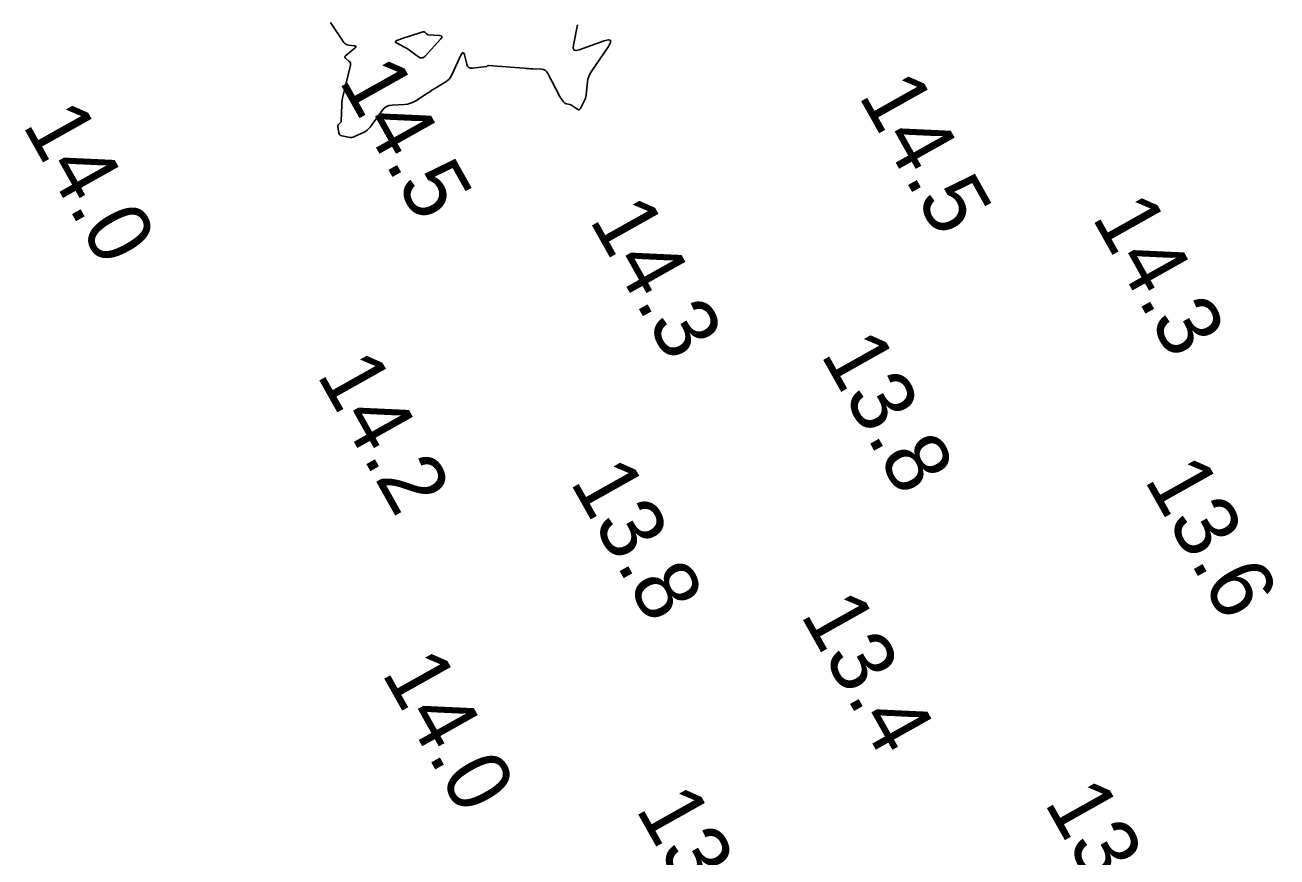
# Model space of a CAD drawing. Extents: x 1023796 to 1112670, y 656573 to 837340.
# Drawn here: x 1108808.7 to 1108906.9, y 682569.6 to 682634.9 of the extents above; entities that cross this region are included whole.
import ezdxf

# ---------------------------------------------------------------- set-up
doc = ezdxf.new("R2010")
doc.units = 0
doc.layers.add('V-CHAN-CONT-15FT', color=7, linetype='Continuous')
doc.layers.add('V-TOPO-SOUN', color=7, linetype='Continuous')

msp = doc.modelspace()

# ---------------------------------------------------------------- linework, layer by layer
at = {"layer": 'V-CHAN-CONT-15FT'}
msp.add_lwpolyline([(1108852.028, 682634.91), (1108851.705, 682633.318), (1108851.688, 682633.074), (1108851.756, 682632.93), (1108851.909, 682632.884), (1108852.147, 682632.938), (1108854.1, 682633.653), (1108854.436, 682633.741), (1108854.604, 682633.698), (1108854.606, 682633.524), (1108854.44, 682633.22), (1108853.088, 682631.215), (1108852.981, 682631.032), (1108852.897, 682630.841), (1108852.837, 682630.641), (1108852.801, 682630.432), (1108852.69, 682629.422), (1108852.669, 682629.288), (1108852.637, 682629.158), (1108852.594, 682629.031), (1108852.539, 682628.907), (1108852.261, 682628.346), (1108852.214, 682628.278), (1108852.158, 682628.244), (1108852.092, 682628.246), (1108852.018, 682628.283), (1108851.657, 682628.531), (1108851.599, 682628.567), (1108851.539, 682628.597), (1108851.477, 682628.623), (1108851.412, 682628.643), (1108851.146, 682628.712), (1108851.084, 682628.734), (1108851.027, 682628.765), (1108850.977, 682628.804), (1108850.933, 682628.853), (1108850.767, 682629.065), (1108850.726, 682629.118), (1108850.689, 682629.174), (1108850.654, 682629.231), (1108850.622, 682629.291), (1108849.702, 682631.096), (1108849.612, 682631.232), (1108849.498, 682631.331), (1108849.36, 682631.394), (1108849.199, 682631.421), (1108848.508, 682631.455), (1108848.335, 682631.464), (1108848.162, 682631.475), (1108847.989, 682631.487), (1108847.817, 682631.5), (1108845.025, 682631.724), (1108845.01, 682631.723), (1108844.997, 682631.72), (1108844.985, 682631.714), (1108844.973, 682631.706), (1108844.93, 682631.665), (1108844.918, 682631.656), (1108844.906, 682631.649), (1108844.893, 682631.644), (1108844.879, 682631.641), (1108843.791, 682631.503), (1108843.623, 682631.505), (1108843.49, 682631.559), (1108843.392, 682631.663), (1108843.329, 682631.819), (1108843.148, 682632.545), (1108843.098, 682632.683), (1108843.04, 682632.733), (1108842.974, 682632.695), (1108842.899, 682632.569), (1108842.16, 682630.984), (1108842.063, 682630.81), (1108841.944, 682630.655), (1108841.803, 682630.52), (1108841.641, 682630.404), (1108840.946, 682629.981), (1108840.773, 682629.875), (1108840.601, 682629.768), (1108840.429, 682629.659), (1108840.258, 682629.549), (1108839.337, 682628.952), (1108839.128, 682628.835), (1108838.909, 682628.747), (1108838.681, 682628.69), (1108838.443, 682628.662), (1108837.472, 682628.61), (1108837.241, 682628.574), (1108837.036, 682628.492), (1108836.855, 682628.365), (1108836.699, 682628.191), (1108835.737, 682626.878), (1108835.63, 682626.749), (1108835.509, 682626.637), (1108835.375, 682626.541), (1108835.228, 682626.461), (1108834.531, 682626.139), (1108834.417, 682626.096), (1108834.3, 682626.073), (1108834.18, 682626.07), (1108834.059, 682626.087), (1108833.517, 682626.203), (1108833.431, 682626.233), (1108833.365, 682626.283), (1108833.319, 682626.352), (1108833.293, 682626.439), (1108833.215, 682626.93), (1108833.213, 682626.975), (1108833.221, 682627.017), (1108833.24, 682627.055), (1108833.269, 682627.089), (1108833.407, 682627.22), (1108833.437, 682627.255), (1108833.46, 682627.293), (1108833.474, 682627.335), (1108833.479, 682627.381), (1108833.522, 682628.602), (1108833.536, 682628.821), (1108833.56, 682629.038), (1108833.596, 682629.253), (1108833.643, 682629.467), (1108834.208, 682631.741), (1108834.218, 682631.826), (1108834.205, 682631.903), (1108834.17, 682631.973), (1108834.111, 682632.035), (1108833.829, 682632.268), (1108833.776, 682632.327), (1108833.758, 682632.385), (1108833.776, 682632.442), (1108833.83, 682632.5), (1108834.562, 682633.091), (1108834.627, 682633.157), (1108834.64, 682633.208), (1108834.602, 682633.244), (1108834.511, 682633.264), (1108834.045, 682633.314), (1108833.935, 682633.337), (1108833.837, 682633.382), (1108833.753, 682633.447), (1108833.681, 682633.534), (1108832.644, 682635.087)], dxfattribs=at)
msp.add_lwpolyline([(1108838.465, 682633.904), (1108838.571, 682633.94), (1108838.678, 682633.975), (1108839.877, 682634.358), (1108839.92, 682634.366), (1108839.961, 682634.363), (1108839.999, 682634.349), (1108840.035, 682634.323), (1108840.173, 682634.197), (1108840.209, 682634.169), (1108840.248, 682634.148), (1108840.29, 682634.134), (1108840.335, 682634.127), (1108841.193, 682634.06), (1108841.318, 682634.035), (1108841.377, 682633.983), (1108841.369, 682633.905), (1108841.295, 682633.801), (1108840.052, 682632.445), (1108839.934, 682632.348), (1108839.811, 682632.307), (1108839.682, 682632.323), (1108839.548, 682632.395), (1108838.979, 682632.815), (1108838.852, 682632.905), (1108838.722, 682632.991), (1108838.588, 682633.071), (1108838.452, 682633.147), (1108837.822, 682633.484), (1108837.749, 682633.535), (1108837.726, 682633.583), (1108837.755, 682633.628), (1108837.834, 682633.669), (1108838.254, 682633.828), (1108838.359, 682633.867)], close=True, dxfattribs=at)

# ---------------------------------------------------------------- texts
at = {"layer": 'V-TOPO-SOUN'}
for s, p in [('14.5 ', (1108833.249, 682630.538)), ('14.5 ', (1108874.029, 682629.358)), ('14.0 ', (1108808.415, 682627.066)), ('14.3 ', (1108852.902, 682619.603)), ('14.3 ', (1108892.342, 682619.803)), ('13.8 ', (1108871.052, 682609.043)), ('14.2 ', (1108831.512, 682607.433)), ('13.8 ', (1108851.392, 682599.033)), ('13.6 ', (1108896.455, 682599.205)), ('13.4 ', (1108869.472, 682588.603)), ('14.0 ', (1108836.605, 682584.016)), ('13.4 ', (1108856.542, 682573.343)), ('13.0 ', (1108888.605, 682573.846))]:
    msp.add_text(s, height=5, rotation=299.30014, dxfattribs=at).set_placement(p)

doc.saveas('drawing.dxf')
